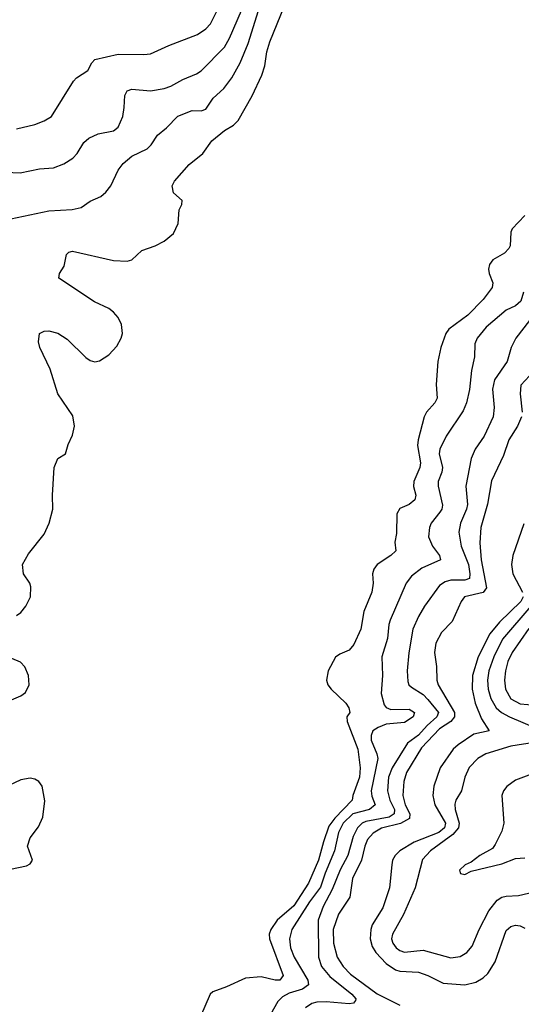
# Model space of a CAD drawing. Header units: inches. Extents: x 884549 to 1028252, y 526810 to 653624.
# Tile 634 of 656: x 964464 to 966635, y 573786 to 578050. Entities that reach past the tile are written whole.
import ezdxf

# ---------------------------------------------------------------- set-up
doc = ezdxf.new("R2010")
doc.units = ezdxf.units.IN
doc.header["$MEASUREMENT"] = 0
doc.layers.add('A9567', color=7, linetype='Continuous')

msp = doc.modelspace()

# ---------------------------------------------------------------- linework, layer by layer
at = {"layer": 'A9567', "color": 5}
for points, elevation in [([(964450, 575469.1), (964470, 575483.2), (964491.7, 575510), (964510.7, 575550), (964513.2, 575593.2), (964507.8, 575610), (964481.5, 575650), (964477, 575690), (964503.2, 575736.8), (964570, 575821.2), (964592.6, 575870), (964608.2, 575930), (964605.8, 575990), (964613.3, 576110), (964630, 576148.9), (964662.9, 576170), (964674.2, 576210), (964692.3, 576250), (964702, 576290), (964694.8, 576334.8), (964629.2, 576429.2), (964596.6, 576536.6), (964551.6, 576630), (964545.6, 576654.4), (964549.6, 576690.4), (964570, 576700.5), (964590, 576701.6), (964630, 576691.8), (964670, 576665.7), (964750, 576587), (964770, 576573.7), (964790, 576568.7), (964810, 576571.8), (964850, 576598.9), (964884.2, 576635.8), (964904.1, 576670), (964909, 576691), (964904.5, 576730), (964890, 576759.8), (964870, 576783.1), (964850, 576798.6), (964787.7, 576827.7), (964633.2, 576930), (964637.2, 576950), (964657.1, 576982.9), (964666.5, 577033.5), (964677.1, 577042.9), (964693, 577047), (964870, 577007), (964930, 577003.9), (964949.8, 577010.2), (964992.7, 577050), (965050, 577070.2), (965089.7, 577090), (965130, 577124.4), (965150, 577167.7), (965154, 577226), (965166, 577250), (965167.2, 577267.2), (965130, 577299.5), (965123.8, 577330), (965133.6, 577350), (965197.6, 577422.4), (965257.5, 577470), (965295.6, 577524.4), (965350.5, 577569.5), (965390, 577592.7), (965410, 577612.4), (965470, 577719.6), (965511.9, 577810), (965524.7, 577850), (965534.3, 577910), (965546.7, 577953.3), (965625.6, 578150)], 2120), ([(964370, 577390.2), (964466.4, 577386.4), (964550, 577403.1), (964610, 577407.6), (964655.1, 577424.9), (964694.7, 577450), (964713.3, 577470), (964742.3, 577517.7), (964762.9, 577537.1), (964804.4, 577555.6), (964870, 577568), (964890, 577583.6), (964910, 577630.6), (964917.2, 577670), (964919.2, 577720.8), (964930, 577741.7), (964950, 577748.4), (965030, 577741.8), (965090, 577751.5), (965118.5, 577761.5), (965170, 577791), (965230, 577815.4), (965250, 577828.3), (965350, 577930.2), (965372.5, 577970), (965424.4, 578090)], 2160), ([(964370, 577175.6), (964590, 577222.1), (964692.1, 577227.9), (964730, 577236.1), (964770, 577263.6), (964815.5, 577284.5), (964837.7, 577302.3), (964858.7, 577330), (964890, 577398), (964912.6, 577427.4), (964950, 577458), (965015.3, 577490), (965032.8, 577507.2), (965060.4, 577550), (965099.2, 577580.8), (965148.5, 577631.5), (965210, 577656.2), (965250, 577654.6), (965270, 577661.7), (965301.4, 577710), (965348.1, 577751.9), (965382.5, 577797.5), (965417.8, 577862.2), (965453.3, 577946.7), (965498.4, 578090)], 2140), ([(964450, 577577.6), (964530, 577595.9), (964570, 577611.3), (964602, 577630), (964696.9, 577783.1), (964710, 577798.3), (964759.6, 577830), (964776.8, 577863.2), (964790, 577877), (964890, 577900.9), (965001.3, 577898.7), (965030, 577902), (965110, 577938.4), (965234.5, 577985.5), (965270, 578009.4), (965290, 578031.1), (965319.4, 578090)], 2180), ([(966650, 577202.4), (966595.4, 577144.6), (966590.1, 577130), (966586.5, 577070), (966581.1, 577058.9), (966561.8, 577038.2), (966512, 577010), (966497.5, 576990), (966492.9, 576970), (966495.3, 576950), (966512, 576910), (966508.3, 576890), (966470, 576837.8), (966403.9, 576770), (966321.8, 576710), (966307.9, 576690), (966286.2, 576630), (966274.2, 576570), (966266.6, 576470), (966270.2, 576410), (966260.3, 576390), (966224.7, 576350), (966215, 576330), (966188.3, 576230), (966186.3, 576206.3), (966198.2, 576130), (966195.7, 576110), (966169.2, 576050), (966168.5, 576028.5), (966178.9, 575990), (966173.8, 575970), (966150.1, 575949.9), (966110, 575932.4), (966096.6, 575910), (966094.7, 575825.3), (966087.7, 575787.7), (966091.5, 575750), (966070.4, 575730), (966011.3, 575690), (965996.9, 575670), (965991.1, 575650), (965993.5, 575610), (965987.8, 575570), (965953.8, 575486.2), (965940.2, 575410), (965910, 575344.5), (965890, 575319.7), (965850, 575302.3), (965831.1, 575288.9), (965799.6, 575230), (965792.2, 575190), (965797.8, 575170), (965812, 575150), (965875.3, 575090), (965889.1, 575070), (965892.4, 575050), (965879.7, 575030), (965881.9, 575010), (965927.6, 574890), (965937, 574810), (965935, 574770), (965905.7, 574690), (965902.7, 574670), (965827.8, 574592.2), (965802.6, 574557.4), (965779, 574490), (965757.8, 574410), (965714, 574310), (965650, 574212.1), (965578.8, 574150), (965551.3, 574110), (965544.4, 574090), (965545.5, 574070), (965605, 573910), (965590, 573889.9), (965569.9, 573889.9), (965510, 573904.5), (965440.8, 573899.2), (965359.1, 573860.9), (965300.7, 573839.3), (965288.4, 573830), (965227.5, 573690)], 2120), ([(966643.8, 576870), (966633.5, 576830), (966610, 576811.1), (966570, 576791.3), (966482.3, 576717.7), (966444.5, 576670), (966434.2, 576645.8), (966432.4, 576590), (966419, 576530), (966411.4, 576448.6), (966398.2, 576390), (966383.8, 576356.2), (966310, 576246.2), (966282.2, 576190), (966279.8, 576170), (966293.6, 576110), (966290.6, 576090), (966275, 576050), (966274.7, 576030), (966293.2, 575946.8), (966290.7, 575930), (966283, 575917), (966245.4, 575870), (966237.6, 575850), (966233.8, 575810), (966250.1, 575770), (966280.6, 575730), (966284.9, 575710), (966205.2, 575674.8), (966160.3, 575639.7), (966136.3, 575610), (966067.8, 575450), (966061.8, 575430), (966056.3, 575370), (966031.3, 575290), (966034.2, 575210), (966028.7, 575131.3), (966042, 575082), (966050.6, 575070.6), (966070, 575062.6), (966150, 575063.2), (966172.7, 575050), (966166.4, 575030), (966130, 575006.9), (966050, 574998.9), (966015.1, 574984.9), (965993, 574970), (965985.4, 574950), (965985.7, 574930), (966010.1, 574870), (966013.9, 574850), (965985.6, 574710), (965987.8, 574687.8), (966003, 574650), (965978.3, 574630), (965906.2, 574610), (965864.5, 574570), (965844.1, 574530), (965826.5, 574450), (965786.1, 574353.9), (965766.4, 574293.6), (965718.8, 574230), (965642.1, 574110), (965631.7, 574070), (965636.6, 574030), (965652, 573990), (965711.6, 573890), (965713.4, 573870), (965688.1, 573851.9), (965630, 573834.5), (965602.1, 573817.9), (965581.9, 573798.1), (965550, 573741.7)], 2140), ([(966719.4, 576810), (966611, 576670), (966590.9, 576630), (966573.1, 576570), (966518.3, 576490), (966510.6, 576450), (966517.7, 576370), (966513.3, 576330), (966474.4, 576245.6), (966435.2, 576190), (966418.3, 576150), (966394.5, 576030), (966401.7, 575950), (966397.5, 575930), (966371.6, 575870), (966364.7, 575830), (966374, 575770), (966406, 575690), (966412.8, 575650), (966410.5, 575630), (966390, 575622.4), (966330, 575623), (966305.1, 575614.9), (966281.1, 575598.9), (966216.5, 575510), (966190, 575465.6), (966165.5, 575410), (966147.7, 575307.7), (966141.1, 575230), (966143.3, 575183.4), (966147.7, 575170), (966159.1, 575159.1), (966210, 575128.1), (966230, 575106.4), (966276.1, 575050), (966270.1, 575030), (966227.3, 574992.7), (966190, 574951.8), (966142.8, 574917.2), (966076.8, 574810), (966060.8, 574770), (966055.6, 574710), (966065.7, 574670), (966085.8, 574630), (966084.6, 574610), (966063.2, 574596.8), (965962.8, 574577.2), (965946.3, 574570), (965926.1, 574550), (965907.6, 574512.4), (965885, 574430), (965851.7, 574368.3), (965817.1, 574282.9), (965778.2, 574210), (965756.3, 574150), (965757.2, 573990), (965770.1, 573950), (965805.8, 573905.8), (965900.9, 573830), (965918.7, 573810), (965917, 573803), (965908.9, 573791.1), (965890, 573787.2), (965790, 573796), (965750, 573794.6), (965728.9, 573790), (965701, 573770)], 2160), ([(966670, 576507.3), (966633.1, 576466.9), (966630.1, 576429.9), (966638.8, 576350)], 2180), ([(966635.6, 576330), (966618, 576290), (966580.6, 576230), (966557.3, 576162.7), (966506.6, 576053.4), (966489, 575951), (966460.1, 575850), (966455.9, 575784.1), (966460.9, 575710), (966484.2, 575590), (966470, 575569.4), (966389.3, 575550), (966374.8, 575530), (966335.8, 575444.2), (966290, 575395.3), (966264.6, 575350), (966259.3, 575310), (966268, 575248), (966269.5, 575190), (966275.7, 575170), (966345.3, 575050), (966345.6, 575030), (966329.4, 575010), (966281.3, 574978.7), (966203.3, 574896.7), (966137.9, 574790), (966126.7, 574750), (966122.9, 574690), (966131.8, 574650), (966152.9, 574610), (966150.9, 574590), (966111.6, 574568.4), (966030, 574548.7), (965993.6, 574526.4), (965970, 574499.5), (965957.6, 574470), (965943.2, 574410), (965904.3, 574330), (965892.6, 574250), (965844.3, 574175.7), (965821.5, 574110), (965822.4, 574050), (965838.3, 573990), (965864.6, 573950), (965896.1, 573916.1), (966011.8, 573831.9), (966110, 573782.4)], 2180), ([(966645.8, 575865.8), (966597.9, 575730), (966592.4, 575690), (966597.8, 575650), (966639.8, 575570)], 2220), ([(966643.2, 575550), (966633.1, 575530), (966539.9, 575440.1), (966499.4, 575390), (966448.6, 575290), (966424.4, 575210), (966422.7, 575150), (966435.2, 575090), (966462.6, 575022.6), (966496.5, 574970), (966430, 574955.4), (966361.5, 574910), (966340.1, 574890), (966284.4, 574810), (966255.9, 574730), (966251.7, 574690), (966261.4, 574650), (966307, 574570), (966302.6, 574550), (966277.5, 574530), (966172, 574488), (966109.4, 574450), (966088.9, 574430), (966078.1, 574410), (966074, 574390), (966065.2, 574290), (966036.2, 574203.8), (965989.6, 574130), (965983.4, 574110), (965980.8, 574070), (965990, 574036.5), (966005.8, 574010), (966050, 573962.7), (966090, 573935.1), (966110, 573929.2), (966190, 573925.6), (966230, 573911.2), (966297.2, 573877.2), (966390, 573870.1), (966438.4, 573881.6), (966470, 573899.8), (966490, 573918.6), (966521.4, 573970), (966570, 574104.9), (966590, 574122.2), (966610, 574128.1), (966630, 574125.8), (966650, 574114.9)], 2220), ([(966676.2, 575510), (966553.5, 575366.5), (966515.7, 575290), (966494.1, 575230), (966488.4, 575190), (966490.8, 575150), (966502.5, 575110), (966526.7, 575070), (966549.3, 575049.3), (966583.5, 575030), (966710, 574976.9)], 2240), ([(966666.9, 575413.1), (966595.2, 575310), (966577.2, 575270), (966566.4, 575230), (966561.9, 575190), (966566.3, 575150), (966590, 575109.1), (966630, 575087), (966730, 575078.7)], 2260), ([(964419.3, 575100.7), (964470, 575122), (964490, 575136), (964506, 575170), (964502.7, 575210), (964486.6, 575246.6), (964467.2, 575267.2), (964430, 575282.9)], 2120), ([(966690, 574918.9), (966590, 574904.2), (966481.1, 574870), (966447.1, 574850), (966410, 574810.9), (966391, 574770), (966375.5, 574710), (966351.9, 574670), (966347.6, 574652.4), (966349.2, 574630), (966365.8, 574570), (966362.7, 574550), (966339.3, 574520.7), (966241.6, 574450), (966207.8, 574412.2), (966175.3, 574290), (966124.7, 574175.3), (966077.6, 574090), (966073.8, 574070), (966079.6, 574050), (966093.5, 574030), (966110, 574018.2), (966130, 574011.5), (966210, 574020.4), (966330, 573987.6), (966370, 573993.1), (966399.8, 574010), (966422.4, 574037.6), (966452.3, 574110), (966494.8, 574190), (966530, 574236.6), (966550, 574250.1), (966570, 574254.2), (966622.9, 574257.1), (966690, 574272.4)], 2240), ([(964390, 574363.8), (964494.5, 574385.5), (964510, 574394), (964519.6, 574410), (964498.7, 574470), (964510, 574506.8), (964545.7, 574554.3), (964564.2, 574595.8), (964572.9, 574667.1), (964561, 574730), (964547, 574750), (964530, 574760.5), (964510, 574765.4), (964470, 574757.6), (964390, 574720.3)], 2120), ([(966690, 574787.3), (966610, 574755.8), (966571.6, 574728.4), (966557.8, 574710), (966550.1, 574690), (966559.6, 574570), (966550, 574536), (966522, 574478), (966510, 574460.9), (966454.8, 574430), (966418, 574402), (966391.3, 574390), (966367.3, 574367.3), (966371.6, 574351.6), (966390, 574348), (966418, 574362), (966550, 574394), (966610, 574417.3), (966650, 574420.6)], 2260)]:
    msp.add_lwpolyline(points, dxfattribs=dict(at, elevation=elevation))

doc.saveas('drawing.dxf')
